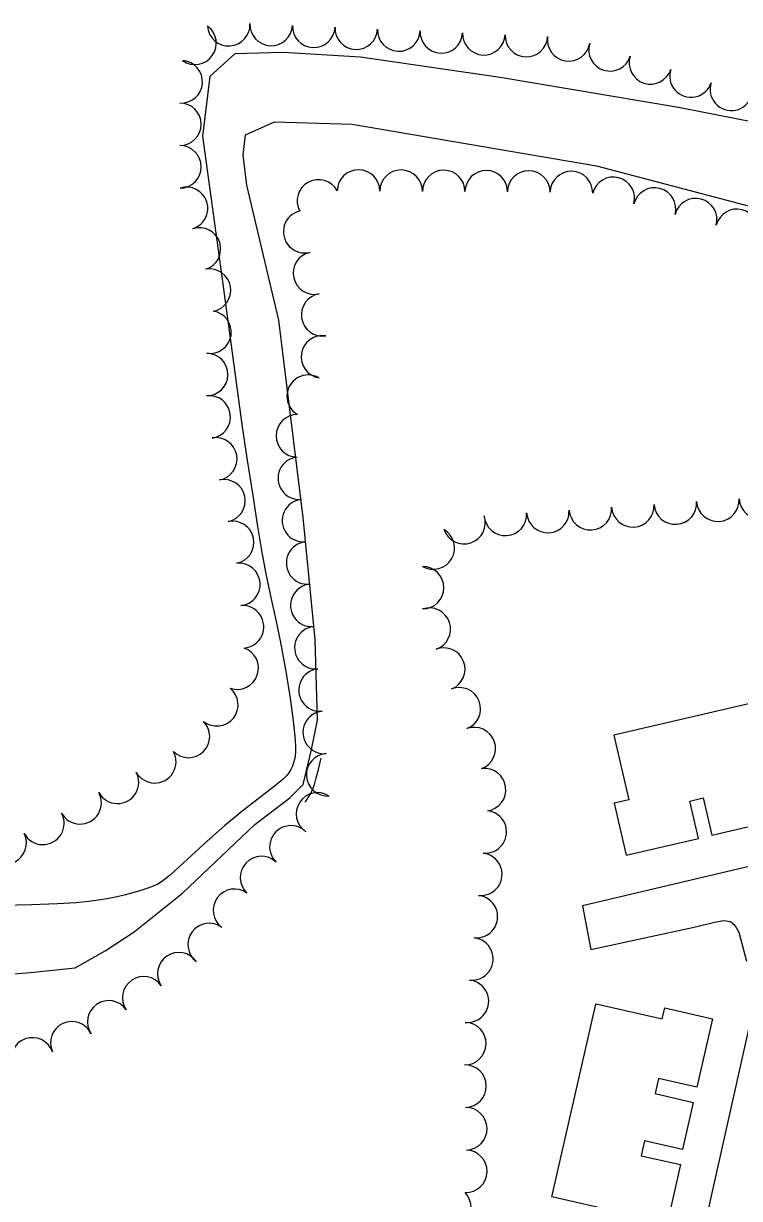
# Model space of a CAD drawing. Extents: x -25029 to 2274964, y -81170 to 687028.
# Drawn here: x -17091 to -16755, y -66715 to -66162 of the extents above; entities that cross this region are included whole.
import ezdxf

# ---------------------------------------------------------------- set-up
doc = ezdxf.new("R2010")
doc.units = 0
for name, color, linetype in [('BLDG', 7, 'Continuous'), ('ROAD', 7, 'Continuous'), ('TREES', 7, 'Continuous'), ('WATER', 7, 'Continuous')]:
    doc.layers.add(name, color=color, linetype=linetype)

msp = doc.modelspace()

# ---------------------------------------------------------------- linework, layer by layer
at = {"layer": 'BLDG'}
for points in [[(-16806.75, -66527.24), (-16813.63, -66528.84), (-16807.95, -66553.22), (-16774.1, -66545.34), (-16778.18, -66527.83), (-16771.81, -66526.35), (-16767.74, -66543.85), (-16745.55, -66538.69), (-16749.48, -66521.81), (-16741.64, -66519.99), (-16737.38, -66538.32), (-16714.97, -66533.1), (-16719, -66515.8), (-16713.6, -66514.55), (-16709.47, -66532.32), (-16676.44, -66524.63), (-16681.72, -66501.96), (-16685.9, -66502.93), (-16693.81, -66468.96), (-16813.82, -66496.89)], [(-16822.14, -66623.06), (-16791.08, -66630.14), (-16789.9, -66624.97), (-16767.42, -66630.09), (-16774.75, -66662.27), (-16792.82, -66658.16), (-16794.45, -66665.32), (-16776.48, -66669.41), (-16781.53, -66691.55), (-16799.37, -66687.48), (-16800.96, -66694.46), (-16782.51, -66698.67), (-16789.92, -66731.19), (-16812.57, -66726.03), (-16811.42, -66721.01), (-16842.96, -66713.82), (-16822.34, -66623.33)]]:
    msp.add_lwpolyline(points, close=True, dxfattribs=at)
at = {"layer": 'ROAD'}
for points in [[(-16655.44, -66536.16), (-16828.52, -66577), (-16824.57, -66597.54), (-16775.49, -66586.98), (-16766.54, -66584.78), (-16762.21, -66584.01), (-16759.07, -66584.4), (-16757.03, -66586.17), (-16755.15, -66589.48), (-16751.44, -66603.06)], [(-16749.06, -66628.71), (-16768, -66712.73), (-16775.49, -66746.36)]]:
    msp.add_lwpolyline(points, dxfattribs=at)
at = {"layer": 'TREES'}
for centre, start, end in [((-16994.75, -66163.02), 183.3144, 3.3144), ((-16974.77, -66162.88), 177.4914, 357.4914), ((-17010.56, -66171.73), 234.3443, 54.3443), ((-16954.79, -66163.76), 177.4914, 357.4914), ((-16934.81, -66164.63), 177.4914, 357.4914), ((-16914.83, -66165.51), 177.4914, 357.4914), ((-16894.85, -66166.38), 177.4914, 357.4914), ((-16874.87, -66167.26), 177.4914, 357.4914), ((-16854.89, -66168.14), 177.4914, 357.4914), ((-16835.03, -66170.17), 170.8213, 350.8213), ((-16815.63, -66174.81), 162.2548, 342.2548), ((-16796.59, -66180.94), 162.0694, 342.0694), ((-17017.05, -66189.83), 266.2194, 86.2194), ((-16777.58, -66187.14), 161.8054, 341.8054), ((-16758.58, -66193.38), 161.8054, 341.8054), ((-17017.69, -66209.81), 270.091, 90.091), ((-17017.64, -66229.81), 270.18, 90.18), ((-16933.74, -66241.16), 359.6686, 179.6686), ((-16913.74, -66241.28), 359.6686, 179.6686), ((-16893.74, -66241.39), 359.6686, 179.6686), ((-16873.74, -66241.51), 359.6686, 179.6686), ((-16853.75, -66241.62), 359.6686, 179.6686), ((-16833.75, -66241.9), 358.7439, 178.7439), ((-17014.57, -66249.33), 287.7204, 107.7204), ((-16952.56, -66245.83), 28.1804, 208.1804), ((-16814.07, -66244.62), 345.5051, 165.5051), ((-16794.71, -66249.63), 345.5051, 165.5051), ((-16775.34, -66254.63), 345.5051, 165.5051), ((-16959.03, -66260.27), 103.5287, 283.5287), ((-16755.98, -66259.64), 345.5051, 165.5051), ((-17008.48, -66268.39), 287.7089, 107.7089), ((-16954.43, -66279.73), 103.0666, 283.0666), ((-17003.74, -66287.77), 279.7933, 99.7933), ((-16950.62, -66299.35), 98.9273, 278.9273), ((-17003.53, -66307.51), 261.4323, 81.4323), ((-16950.68, -66319.1), 80.7347, 260.7347), ((-17005.12, -66327.4), 269.398, 89.398), ((-16957.38, -66337.58), 59.3882, 239.3882), ((-17003.9, -66347.31), 277.6163, 97.6163), ((-16962.51, -66356.18), 89.7865, 269.7865), ((-17000.8, -66367.06), 280.2271, 100.2271), ((-16961.57, -66376.14), 95.5994, 275.5994), ((-16996.99, -66386.69), 281.7551, 101.7551), ((-16959.62, -66396.04), 95.5994, 275.5994), ((-16804.88, -66389.11), 183.8102, 3.8102), ((-16784.92, -66387.78), 183.8102, 3.8102), ((-16764.97, -66386.45), 183.8102, 3.8102), ((-16745.01, -66385.12), 183.8102, 3.8102), ((-16884.18, -66397.01), 198.9921, 18.9921), ((-16864.75, -66393.09), 183.8102, 3.8102), ((-16844.79, -66391.77), 183.8102, 3.8102), ((-16824.83, -66390.44), 183.8102, 3.8102), ((-16992.92, -66406.27), 281.7551, 101.7551), ((-16898.66, -66408.91), 239.8411, 59.8411), ((-16957.67, -66415.95), 95.5994, 275.5994), ((-16989.96, -66426.02), 275.2588, 95.2588), ((-16903.69, -66427.56), 269.9705, 89.9705), ((-16955.72, -66435.85), 95.5994, 275.5994), ((-16988.26, -66445.95), 274.5309, 94.5309), ((-16900.52, -66447.04), 288.5221, 108.5221), ((-16953.77, -66455.76), 95.5994, 275.5994), ((-16990.76, -66465.36), 250.7825, 70.7825), ((-16893.7, -66465.84), 291.3176, 111.3176), ((-16951.82, -66475.66), 95.5994, 275.5994), ((-17000.33, -66482.58), 231.0854, 51.0854), ((-16886.43, -66484.47), 291.3176, 111.3176), ((-16949.86, -66495.56), 95.5994, 275.5994), ((-17013.67, -66497.45), 225.1415, 45.1415), ((-16879.36, -66503.18), 290.1356, 110.1356), ((-17029.48, -66509.36), 208.8215, 28.8215), ((-16948.22, -66515.49), 93.814, 273.814), ((-17047, -66519), 208.8215, 28.8215), ((-16874.54, -66522.47), 277.8863, 97.8863), ((-17064.53, -66528.64), 208.8215, 28.8215), ((-16953.03, -66533.85), 56.8525, 236.8525), ((-16874.22, -66542.32), 263.9813, 83.9813), ((-17082.05, -66538.29), 208.8215, 28.8215), ((-17099.79, -66547.5), 206.0785, 26.0785), ((-16965.5, -66549.36), 45.5543, 225.5543), ((-16979.34, -66563.79), 46.8613, 226.8613), ((-16876.31, -66562.21), 263.9813, 83.9813), ((-16992.07, -66579.16), 53.8441, 233.8441), ((-16878.41, -66582.1), 263.9813, 83.9813), ((-17003.94, -66595.26), 53.3489, 233.3489), ((-16880.51, -66601.99), 263.9813, 83.9813), ((-17018.16, -66608.95), 34.4819, 214.4819), ((-17034.64, -66620.27), 34.4819, 214.4819), ((-16882.61, -66621.88), 263.9813, 83.9813), ((-17051.13, -66631.59), 34.4819, 214.4819), ((-17068.46, -66641.42), 24.6419, 204.6419), ((-16883.81, -66641.82), 269.1077, 89.1077), ((-17086.95, -66649), 19.9184, 199.9184), ((-16883.75, -66661.82), 271.2378, 91.2378), ((-16883.32, -66681.82), 271.2378, 91.2378), ((-16883.39, -66701.81), 268.3199, 88.3199), ((-16890.9, -66718.74), 223.8768, 43.8768)]:
    msp.add_arc(centre, 10, start, end, dxfattribs=at)
at = {"layer": 'WATER'}
for points in [[(-16721.22, -66214.1), (-16783.45, -66201.92), (-16867.14, -66187.88), (-16932.86, -66178.34), (-16969.37, -66176.09), (-16991.83, -66176.66), (-17003.63, -66187.32), (-17007, -66215.4), (-16996.89, -66289.51), (-16988.38, -66351.9)], [(-16955.81, -66503.64), (-16953.01, -66489.8), (-16954.14, -66451.84), (-16959.81, -66394.61), (-16968.88, -66320.95), (-16971.12, -66301.87), (-16986.22, -66238.42), (-16987.9, -66224.38), (-16986.78, -66214.83), (-16973.3, -66208.66), (-16936.79, -66209.78), (-16822, -66229.4), (-16700.12, -66261.4), (-16612.5, -66282.17), (-16547.9, -66279.93), (-16467.58, -66262.52), (-16433.32, -66258.59), (-16377.71, -66259.72), (-16364.79, -66266.45), (-16356.93, -66278.81), (-16356.93, -66311.37), (-16363.11, -66331.02), (-16379.4, -66354.04), (-16422.72, -66399.06)], [(-16988.38, -66351.9), (-16986.2, -66366.62), (-16983.46, -66384.26), (-16981.16, -66398.88), (-16979.14, -66411.1), (-16977.14, -66421.87), (-16974.96, -66432.14), (-16972.64, -66442.66), (-16970.27, -66454.15), (-16967.97, -66466.9), (-16965.94, -66479.5), (-16964.44, -66490.12), (-16963.63, -66497.41), (-16963.35, -66501.92), (-16963.37, -66504.72), (-16963.52, -66506.73), (-16963.79, -66508.34), (-16964.23, -66509.85), (-16964.84, -66511.45), (-16965.59, -66513.06), (-16966.42, -66514.53), (-16967.42, -66515.86), (-16969.39, -66517.68), (-16973.27, -66520.8), (-16979.66, -66525.77), (-16987.8, -66532.16), (-16996.55, -66539.34), (-17004.91, -66546.64), (-17012.25, -66553.34), (-17018.03, -66558.72), (-17021.92, -66562.27), (-17024.44, -66564.4), (-17026.29, -66565.73), (-17028.09, -66566.82), (-17030.17, -66567.82), (-17032.77, -66568.83), (-17036.05, -66569.9), (-17039.83, -66570.98), (-17043.84, -66572.01), (-17047.85, -66572.93), (-17051.9, -66573.74), (-17056.02, -66574.45), (-17060.5, -66575.09), (-17066.45, -66575.64), (-17075.16, -66576.13), (-17087.34, -66576.55), (-17101.24, -66576.92)], [(-17103.75, -66609.59), (-17087.88, -66608.46), (-17066.91, -66606.2), (-17052.74, -66598.26), (-17039.13, -66589.2), (-17016.46, -66571.07), (-16982.45, -66538.77), (-16966.01, -66526.3), (-16959.78, -66520.07), (-16955.81, -66503.64)], [(-16958.87, -66528.41), (-16958.41, -66527.78), (-16957.81, -66526.95), (-16957.02, -66525.74), (-16956.16, -66524.21), (-16955.32, -66522.35), (-16954.48, -66519.99), (-16953.58, -66516.92), (-16952.59, -66513.06), (-16951.62, -66508.85), (-16951.38, -66507.73)]]:
    msp.add_lwpolyline(points, dxfattribs=at)

doc.saveas('drawing.dxf')
